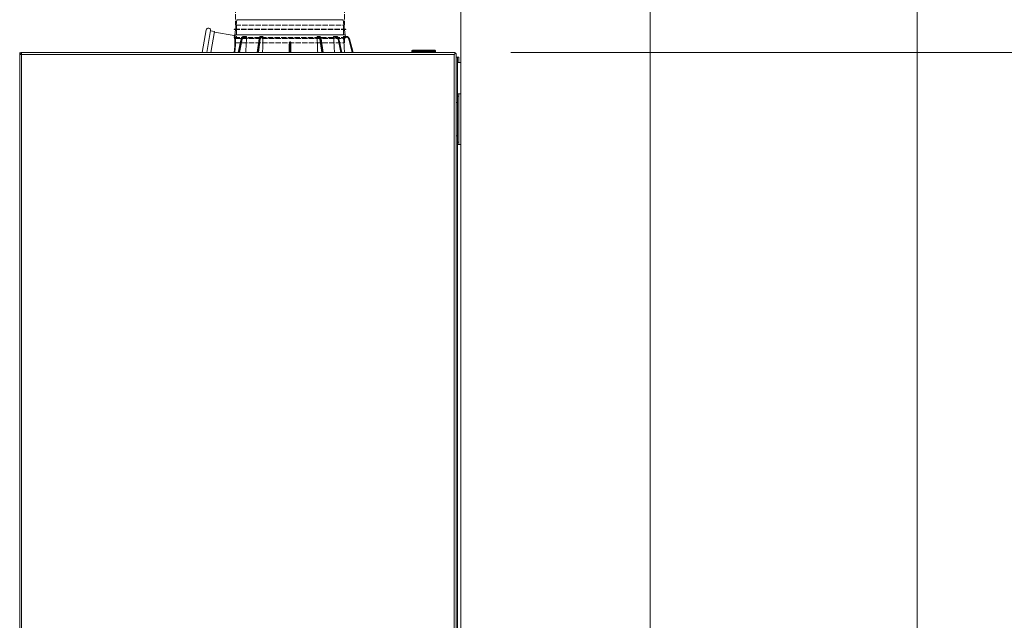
# Model space of a CAD drawing. Header units: millimetres. Extents: x 17747 to 112039, y -74980 to 446921.
# Tile 259 of 263: x 55045 to 55929, y 220612 to 221151. Entities that reach past the tile are written whole.
import ezdxf

# ---------------------------------------------------------------- set-up
doc = ezdxf.new("R2010")
doc.units = ezdxf.units.MM
doc.linetypes.add('ACAD_ISO02W100', pattern=[15, 12, -3])
doc.linetypes.add('phl_thick', pattern=[0])
for name, color, linetype, lineweight in [('UT_KOTY - DIMENZE', 7, 'Continuous', 5), ('UT_POPIS - OBECNĚ', 7, 'Continuous', 5), ('UT_ZARIZENI - ZDROJ TEPLA', 3, 'Continuous', 35), ('VZT_50 POPIS - OBECNE', 7, 'Continuous', 5)]:
    doc.layers.add(name, color=color, linetype=linetype, lineweight=lineweight)
doc.layers.add('VZT_19 TVAROVKY - NETISK', color=8, linetype='ACAD_ISO02W100', lineweight=5, plot=False)

msp = doc.modelspace()

# ---------------------------------------------------------------- linework, layer by layer
at = {"layer": 'UT_KOTY - DIMENZE'}
msp.add_line((55486.18, 221121.87), (56700.68, 221121.87), dxfattribs=at)
at = {"layer": 'UT_POPIS - OBECNĚ', "linetype": 'phl_thick'}
for p, q in [((55611.13, 219334), (55611.13, 221604)), ((55441.13, 219334), (55441.13, 221434))]:
    msp.add_line(p, q, dxfattribs=at)
at = {"layer": 'UT_ZARIZENI - ZDROJ TEPLA', "lineweight": 13}
for p, q in [((55240.3, 221151.45), (55238.56, 221137.98)), ((55240.3, 221151.45), (55335.8, 221151.45)), ((55335.8, 221151.45), (55337.54, 221137.98)), ((55209.2, 221121.87), (55212.81, 221142.33)), ((55216.75, 221141.64), (55213.27, 221121.87)), ((55220.16, 221140.78), (55216.71, 221141.39)), ((55220.16, 221140.78), (55216.82, 221121.87)), ((55220.06, 221140.24), (55237.95, 221137.24)), ((55337.54, 221137.98), (55238.56, 221137.98)), ((55238.55, 221137.85), (55238.53, 221137.69)), ((55238.55, 221137.85), (55337.56, 221137.85)), ((55241.52, 221121.87), (55244.2, 221134.17)), ((55241.62, 221121.87), (55244.3, 221134.19)), ((55244.38, 221134.19), (55241.82, 221121.87)), ((55245.06, 221134.07), (55242.53, 221121.87)), ((55244.38, 221134.19), (55244.3, 221134.19)), ((55246.69, 221136.42), (55246.59, 221136.42)), ((55248.76, 221136.42), (55246.69, 221136.42)), ((55249.03, 221135.92), (55246.99, 221135.92)), ((55258.46, 221121.87), (55260.2, 221134.13)), ((55258.71, 221121.87), (55260.45, 221134.19)), ((55260.56, 221134.19), (55259, 221121.87)), ((55261.23, 221134.07), (55259.68, 221121.87)), ((55260.56, 221134.19), (55260.45, 221134.19)), ((55262.02, 221136.42), (55261.88, 221136.42)), ((55263.35, 221136.42), (55262.02, 221136.42)), ((55263.76, 221135.92), (55262.45, 221135.92)), ((55287.3, 221121.87), (55287.36, 221130.08)), ((55287.86, 221130.2), (55287.79, 221121.87)), ((55288.24, 221131.42), (55287.86, 221131.42)), ((55288.31, 221121.87), (55288.24, 221130.2)), ((55288.74, 221130.08), (55288.81, 221121.87)), ((55313.65, 221135.92), (55312.34, 221135.92)), ((55314.08, 221136.42), (55312.76, 221136.42)), ((55314.22, 221136.42), (55314.08, 221136.42)), ((55316.42, 221121.87), (55314.87, 221134.07)), ((55315.65, 221134.19), (55315.54, 221134.19)), ((55317.11, 221121.87), (55315.54, 221134.19)), ((55315.65, 221134.19), (55317.39, 221121.87)), ((55315.91, 221134.13), (55317.64, 221121.87)), ((55329.11, 221135.92), (55327.07, 221135.92)), ((55329.41, 221136.42), (55327.35, 221136.42)), ((55329.51, 221136.42), (55329.41, 221136.42)), ((55333.57, 221121.87), (55331.04, 221134.07)), ((55331.8, 221134.19), (55331.72, 221134.19)), ((55334.28, 221121.87), (55331.72, 221134.19)), ((55331.8, 221134.19), (55334.48, 221121.87)), ((55331.9, 221134.17), (55334.58, 221121.87)), ((55338.33, 221135.92), (55335.86, 221135.92)), ((55338.45, 221136.42), (55335.95, 221136.42)), ((55337.56, 221137.85), (55337.68, 221136.42)), ((55338.49, 221136.42), (55338.45, 221136.42)), ((55343.8, 221121.87), (55340.66, 221134.07)), ((55341.28, 221134.19), (55341.25, 221134.19)), ((55344.41, 221121.87), (55341.25, 221134.19)), ((55341.28, 221134.19), (55344.5, 221121.87)), ((55341.3, 221134.19), (55344.52, 221121.87)), ((55045.37, 221121.87), (55045.38, 221121.87)), ((55045.38, 221120.27), (55045.37, 221031.09)), ((55045.38, 221121.87), (55045.38, 221031.09)), ((55045.38, 220369.87), (55045.38, 221120.27)), ((55046.98, 221120.27), (55045.38, 221120.27)), ((55046.98, 221121.87), (55047, 221121.87)), ((55046.98, 221120.27), (55046.98, 220369.87)), ((55046.98, 221120.27), (55435.38, 221120.27)), ((55047, 221121.87), (55436.18, 221121.87)), ((55397.29, 221123.51), (55397.38, 221123.39)), ((55397.29, 221121.87), (55397.29, 221123.51)), ((55397.38, 221121.87), (55397.38, 221123.39)), ((55397.71, 221121.87), (55397.71, 221123.57)), ((55397.71, 221123.57), (55398.45, 221122.83)), ((55398.43, 221122.76), (55397.77, 221122.54)), ((55397.85, 221123.92), (55397.79, 221124.01)), ((55397.79, 221124.01), (55397.97, 221124.01)), ((55417.97, 221124.07), (55398.21, 221124.07)), ((55398.21, 221124.07), (55398.95, 221123.33)), ((55398.27, 221122.03), (55401.91, 221122.03)), ((55398.45, 221122.83), (55398.43, 221122.76)), ((55398.94, 221122.26), (55402.57, 221122.26)), ((55417.23, 221123.33), (55398.95, 221123.33)), ((55398.95, 221123.33), (55398.95, 221122.36)), ((55398.95, 221122.36), (55402.59, 221122.36)), ((55400.39, 221123.23), (55404.09, 221123.23)), ((55400.39, 221122.43), (55400.39, 221123.23)), ((55404.09, 221122.43), (55400.39, 221122.43)), ((55402.02, 221121.98), (55401.69, 221121.98)), ((55401.9, 221122.02), (55402.32, 221121.88)), ((55401.9, 221121.87), (55401.9, 221121.98)), ((55401.91, 221122.03), (55402.33, 221122.17)), ((55402.33, 221121.88), (55402.32, 221121.88)), ((55402.57, 221122.26), (55402.33, 221122.17)), ((55402.33, 221122.17), (55402.33, 221121.88)), ((55402.33, 221121.87), (55402.33, 221121.88)), ((55402.59, 221122.37), (55402.53, 221121.87)), ((55402.57, 221122.26), (55402.59, 221122.36)), ((55413.59, 221122.37), (55402.59, 221122.37)), ((55404.09, 221123.23), (55404.09, 221122.43)), ((55412.09, 221123.23), (55415.79, 221123.23)), ((55412.09, 221122.43), (55412.09, 221123.23)), ((55415.79, 221122.43), (55412.09, 221122.43)), ((55413.59, 221122.37), (55413.65, 221121.87)), ((55413.59, 221122.36), (55413.61, 221122.26)), ((55417.23, 221122.36), (55413.59, 221122.36)), ((55413.61, 221122.26), (55417.24, 221122.26)), ((55413.85, 221122.17), (55413.61, 221122.26)), ((55413.85, 221121.87), (55413.85, 221122.17)), ((55413.85, 221122.17), (55414.27, 221122.03)), ((55413.85, 221121.88), (55414.27, 221122.02)), ((55414.27, 221122.03), (55417.9, 221122.03)), ((55415.79, 221123.23), (55415.79, 221122.43)), ((55417.23, 221123.33), (55417.97, 221124.07)), ((55417.23, 221122.36), (55417.23, 221123.33)), ((55417.73, 221122.83), (55418.47, 221123.57)), ((55417.74, 221122.76), (55417.73, 221122.83)), ((55418.4, 221122.54), (55417.74, 221122.76)), ((55418.47, 221121.87), (55418.47, 221123.57)), ((55435.38, 221120.27), (55436.18, 221121.07)), ((55435.38, 221120.27), (55436.18, 221121.06)), ((55435.38, 220369.07), (55435.38, 221120.27)), ((55436.17, 221121.06), (55436.18, 221121.06)), ((55436.18, 221121.07), (55436.18, 221121.87)), ((55436.18, 221121.06), (55436.98, 221121.06)), ((55436.98, 221121.06), (55436.98, 220369.07)), ((55436.98, 221117.92), (55438.13, 221117.92)), ((55438.13, 221117.92), (55439.38, 221117.92)), ((55438.13, 221117.92), (55438.13, 221112.92)), ((55438.13, 220278.42), (55438.13, 221112.92)), ((55441.13, 221112.92), (55438.13, 221112.92)), ((55439.38, 221117.92), (55439.38, 221112.92)), ((55441.13, 221084.92), (55441.13, 221112.92)), ((55045.36, 221101.87), (55045.37, 221101.87)), ((55045.36, 221097.21), (55045.37, 221097.21)), ((55045.36, 221096.58), (55045.37, 221096.58)), ((55045.36, 221095.64), (55045.37, 221095.64)), ((55045.38, 221101.87), (55045.38, 221101.87)), ((55045.38, 221097.21), (55045.38, 221097.21)), ((55045.38, 221096.58), (55045.38, 221096.58)), ((55045.38, 221095.64), (55045.38, 221095.64)), ((55045.36, 221090.98), (55045.37, 221090.98)), ((55045.36, 221090.35), (55045.37, 221090.35)), ((55045.36, 221089.34), (55045.37, 221089.34)), ((55045.36, 221089.34), (55045.36, 221084.88)), ((55045.38, 221090.98), (55045.38, 221090.98)), ((55045.38, 221090.35), (55045.38, 221090.35)), ((55045.38, 221089.34), (55045.38, 221089.34)), ((55438.14, 221082.92), (55438.14, 221084.92)), ((55441.13, 221084.92), (55438.14, 221084.92)), ((55439.38, 221082.92), (55439.38, 221084.92)), ((55045.36, 221084.88), (55045.37, 221084.88)), ((55045.36, 221084.88), (55045.36, 221084.65)), ((55045.36, 221084.65), (55045.37, 221084.65)), ((55045.36, 221081.41), (55045.37, 221081.41)), ((55045.36, 221080.92), (55045.37, 221080.92)), ((55045.36, 221080.06), (55045.36, 221080.92)), ((55045.36, 221080.06), (55045.37, 221080.06)), ((55045.36, 221076.23), (55045.37, 221076.23)), ((55045.38, 221084.88), (55045.38, 221084.88)), ((55045.38, 221084.65), (55045.38, 221084.65)), ((55045.38, 221081.41), (55045.38, 221081.41)), ((55045.38, 221080.92), (55045.38, 221080.92)), ((55045.38, 221080.06), (55045.38, 221080.06)), ((55045.38, 221076.23), (55045.38, 221076.23)), ((55438.13, 221077.17), (55436.98, 221077.17)), ((55438.14, 221082.92), (55439.47, 221082.92)), ((55439.6, 221082.92), (55439.47, 221082.92)), ((55439.47, 221041.42), (55439.47, 221082.92)), ((55439.6, 221041.42), (55439.6, 221082.92)), ((55045.36, 221075.9), (55045.37, 221075.9)), ((55045.36, 221074.85), (55045.37, 221074.85)), ((55045.36, 221074.85), (55045.36, 221073)), ((55045.36, 221073), (55045.37, 221073)), ((55045.36, 221073), (55045.36, 221071.25)), ((55045.36, 221071.25), (55045.37, 221071.25)), ((55045.36, 221071.01), (55045.37, 221071.01)), ((55045.36, 221071.01), (55045.36, 221069.46)), ((55045.36, 221069.46), (55045.37, 221069.46)), ((55045.36, 221068.28), (55045.37, 221068.28)), ((55045.36, 221068.28), (55045.36, 221063.29)), ((55045.38, 221075.9), (55045.38, 221075.9)), ((55045.38, 221074.85), (55045.38, 221074.85)), ((55045.38, 221073), (55045.38, 221073)), ((55045.38, 221071.25), (55045.38, 221071.25)), ((55045.38, 221071.01), (55045.38, 221071.01)), ((55045.38, 221069.46), (55045.38, 221069.46)), ((55045.38, 221068.28), (55045.38, 221068.28)), ((55045.36, 221063.29), (55045.37, 221063.29)), ((55045.36, 221062.22), (55045.37, 221062.22)), ((55045.36, 221061.46), (55045.37, 221061.46)), ((55045.36, 221060.12), (55045.36, 221061.46)), ((55045.36, 221060.12), (55045.37, 221060.12)), ((55045.38, 221063.29), (55045.38, 221063.29)), ((55045.38, 221062.22), (55045.38, 221062.22)), ((55045.38, 221061.46), (55045.38, 221061.46)), ((55045.38, 221060.12), (55045.38, 221060.12)), ((55045.36, 221056.52), (55045.37, 221056.52)), ((55045.36, 221055.52), (55045.37, 221055.52)), ((55045.36, 221054.79), (55045.37, 221054.79)), ((55045.36, 221049.63), (55045.37, 221049.63)), ((55045.38, 221056.52), (55045.38, 221056.52)), ((55045.38, 221055.52), (55045.38, 221055.52)), ((55045.38, 221054.79), (55045.38, 221054.79)), ((55045.38, 221049.63), (55045.38, 221049.63)), ((55045.36, 221049.09), (55045.37, 221049.09)), ((55045.36, 221049.09), (55045.36, 221047.36)), ((55045.36, 221047.36), (55045.37, 221047.36)), ((55045.36, 221047.36), (55045.36, 221045.69)), ((55045.36, 221045.69), (55045.37, 221045.69)), ((55045.36, 221045.69), (55045.36, 221043.95)), ((55045.36, 221043.95), (55045.37, 221043.95)), ((55045.36, 221043.03), (55045.37, 221043.03)), ((55045.36, 221043.03), (55045.36, 221041.42)), ((55045.36, 221041.42), (55045.37, 221041.42)), ((55045.38, 221049.09), (55045.38, 221049.09)), ((55045.38, 221047.36), (55045.38, 221047.36)), ((55045.38, 221045.69), (55045.38, 221045.69)), ((55045.38, 221043.95), (55045.38, 221043.95)), ((55045.38, 221043.03), (55045.38, 221043.03)), ((55045.38, 221041.42), (55045.38, 221041.42)), ((55436.98, 221047.17), (55438.13, 221047.17)), ((55439.47, 221041.42), (55438.14, 221041.42)), ((55438.14, 221039.42), (55438.14, 221041.42)), ((55439.38, 221039.42), (55439.38, 221041.42)), ((55439.6, 221041.42), (55439.47, 221041.42)), ((55045.36, 221040.64), (55045.37, 221040.64)), ((55045.36, 221040.64), (55045.36, 221038.51)), ((55045.36, 221038.51), (55045.37, 221038.51)), ((55045.36, 221038.51), (55045.36, 221036.7)), ((55045.36, 221036.7), (55045.37, 221036.7)), ((55045.36, 221036.7), (55045.36, 221034.59)), ((55045.36, 221034.59), (55045.37, 221034.59)), ((55045.38, 221040.64), (55045.38, 221040.64)), ((55045.38, 221038.51), (55045.38, 221038.51)), ((55045.38, 221036.7), (55045.38, 221036.7)), ((55045.38, 221034.59), (55045.38, 221034.59)), ((55438.14, 221039.42), (55441.13, 221039.42)), ((55441.13, 220278.42), (55441.13, 221039.42)), ((55045.37, 221031.09), (55045.38, 221031.09))]:
    msp.add_line(p, q, dxfattribs=at)
for centre, radius, start, end in [((55214.78, 221141.98), 2, 350, 170), ((55241.54, 221137.6), 3, 172.62565, 175.156), ((55334.57, 221137.6), 3, 4.844, 7.37435)]:
    msp.add_arc(centre, radius, start, end, dxfattribs=at)
for centre, major_axis, ratio, start_param, end_param in [((55244.69, 221134.06), (-0.489, 0.106), 0.151105, 5.646108, 6.283185), ((55244.76, 221134.06), (-0.49, 0.102), 0.164003, 5.136347, 5.644563), ((55244.76, 221134.06), (-0.49, 0.102), 0.164003, 4.094013, 5.136347), ((55246.69, 221135.92), (0, 0.5), 0.594823, 4.725479, 6.283185), ((55260.69, 221134.06), (-0.495, 0.07), 0.220072, 5.252717, 6.283185), ((55260.8, 221134.06), (-0.496, 0.063), 0.228201, 4.741291, 5.249507), ((55260.8, 221134.06), (-0.496, 0.063), 0.228201, 3.698956, 4.741291), ((55262.02, 221135.92), (0, 0.5), 0.857167, 4.725479, 6.283185), ((55287.86, 221130.07), (-0.5, 0.004), 0.25881, 4.714567, 6.265118), ((55288.24, 221130.07), (0.5, 0.004), 0.25881, 0.018067, 1.568618), ((55288.77, 221129.65), (0.02, -1.54), 0.017581, 3.899633, 4.434541), ((55314.08, 221135.92), (0, 0.5), 0.857167, 0, 1.557706), ((55315.3, 221134.06), (0.496, 0.063), 0.228201, 1.033678, 2.584229), ((55315.41, 221134.06), (-0.495, -0.07), 0.220072, 3.663845, 4.172061), ((55315.41, 221134.06), (0.495, 0.07), 0.220072, 0, 0.522252), ((55329.41, 221135.92), (0, 0.5), 0.594823, 0, 1.557706), ((55331.34, 221134.06), (0.49, 0.102), 0.164003, 0.638622, 2.189173), ((55331.41, 221134.06), (0.489, 0.106), 0.151105, 0.128861, 0.637077), ((55331.41, 221134.06), (0.489, 0.106), 0.151105, 0, 0.128861), ((55338.45, 221135.92), (0, 0.5), 0.241922, 0, 1.557706), ((55338.49, 221135.92), (0, 0.5), 0.275637, 6.243277, 6.243453), ((55340.78, 221134.06), (0.484, 0.124), 0.074837, 0.253406, 1.803957), ((55340.82, 221134.06), (0.484, 0.126), 0.059133, 0, 0.253133), ((55235.93, 221126.54), (0.86, 10.44), 0.228092, 4.711643, 4.747944), ((55238.31, 221126.34), (0.498, -0.043), 0.000768, 0.220247, 1.561968), ((55238.34, 221126.73), (0.498, -0.039), 0.034578, 4.717839, 6.062792), ((55236.38, 221126.51), (-0.96, -11.05), 0.218476, 1.57021, 1.606082), ((55397.88, 221123.39), (0.402, 0.3), 0.99619, 1.06137, 2.500048), ((55397.88, 221123.39), (-0.501, 0), 0.017714, 0.052221, 1.221072), ((55398.27, 221122.54), (0.159, -0.476), 0.99848, 4.39058, 5.961051), ((55398.95, 221122.83), (-0.355, -0.354), 0.997269, 3.929117, 5.496592), ((55398.95, 221122.83), (-0.495, 0.08), 0.949872, 0.168041, 1.723237), ((55401.91, 221121.53), (0, 0.503), 0.052306, 0.017443, 0.247168), ((55402.58, 221122.83), (0, 0.501), 0.052415, 3.455851, 3.546445), ((55413.6, 221122.83), (0, 0.501), 0.052411, 2.736803, 2.827382), ((55417.23, 221122.83), (-0.367, 0.341), 0.997867, 3.891868, 5.459308), ((55417.23, 221122.83), (0.496, 0.076), 0.95038, 4.5686, 6.122303), ((55417.9, 221122.54), (-0.158, -0.476), 0.998478, 0.321927, 1.89181)]:
    msp.add_ellipse(centre, major_axis=major_axis, ratio=ratio, start_param=start_param, end_param=end_param, dxfattribs=at)
for points, knots in [([(55237.95, 221137.24), (55238, 221137.23), (55238.06, 221137.23), (55238.15, 221137.25), (55238.19, 221137.26), (55238.27, 221137.29), (55238.32, 221137.32), (55238.39, 221137.38), (55238.41, 221137.4), (55238.46, 221137.47), (55238.49, 221137.52), (55238.52, 221137.6), (55238.53, 221137.64), (55238.53, 221137.68), (55238.53, 221137.68), (55238.53, 221137.69)], [0, 0, 0, 0, 0.01613467, 0.01613467, 0.02727858, 0.02727858, 0.04368679, 0.04368679, 0.05367786, 0.05367786, 0.07011308, 0.07011308, 0.07998201, 0.07998201, 0.08232647, 0.08232647, 0.08232647, 0.08232647]), ([(55238.06, 221136.42), (55238.03, 221136.7), (55238, 221136.9), (55237.98, 221137.03), (55237.97, 221137.1), (55237.96, 221137.15), (55237.96, 221137.19), (55237.95, 221137.22), (55237.95, 221137.24), (55237.95, 221137.24)], [0.75, 0.75, 0.75, 0.75, 0.8733855, 0.8733855, 0.8733855, 0.9365192, 0.9365192, 0.9365192, 0.9995741, 0.9995741, 0.9995741, 0.9995741]), ([(55238.18, 221135.43), (55238.16, 221135.63), (55238.14, 221135.81), (55238.12, 221135.97), (55238.12, 221135.98), (55238.12, 221135.98), (55238.12, 221135.99), (55238.1, 221136.15), (55238.08, 221136.28), (55238.06, 221136.42), (55238.06, 221136.42), (55238.06, 221136.42), (55238.06, 221136.42)], [0.625, 0.625, 0.625, 0.625, 0.6855551, 0.6855551, 0.6855551, 0.6875, 0.6875, 0.6875, 0.7498598, 0.7498598, 0.7498598, 0.75, 0.75, 0.75, 0.75]), ([(55238.31, 221134.13), (55238.28, 221134.4), (55238.26, 221134.65), (55238.24, 221134.86), (55238.23, 221134.97), (55238.22, 221135.07), (55238.21, 221135.17), (55238.2, 221135.26), (55238.19, 221135.33), (55238.18, 221135.43), (55238.18, 221135.43), (55238.18, 221135.43), (55238.18, 221135.43)], [0.5, 0.5, 0.5, 0.5, 0.5625, 0.5625, 0.5625, 0.59375, 0.59375, 0.59375, 0.6249209, 0.6249209, 0.6249209, 0.625, 0.625, 0.625, 0.625]), ([(55238.34, 221126.72), (55238.37, 221127.05), (55238.39, 221127.39), (55238.41, 221127.73), (55238.43, 221128.07), (55238.44, 221128.45), (55238.45, 221128.76), (55238.46, 221129.07), (55238.47, 221129.39), (55238.47, 221129.72), (55238.47, 221129.73), (55238.47, 221129.74), (55238.47, 221129.76), (55238.47, 221129.91), (55238.47, 221130.06), (55238.47, 221130.22), (55238.47, 221130.39), (55238.47, 221130.6), (55238.47, 221130.73), (55238.47, 221130.73), (55238.47, 221130.73), (55238.47, 221130.73), (55238.46, 221130.98), (55238.46, 221131.26), (55238.45, 221131.56), (55238.45, 221131.71), (55238.44, 221131.87), (55238.43, 221132.03), (55238.43, 221132.19), (55238.42, 221132.39), (55238.41, 221132.53), (55238.41, 221132.53), (55238.41, 221132.53), (55238.41, 221132.53), (55238.4, 221132.82), (55238.38, 221133.09), (55238.36, 221133.36), (55238.35, 221133.63), (55238.33, 221133.85), (55238.31, 221134.13), (55238.31, 221134.13), (55238.31, 221134.13), (55238.31, 221134.13)], [0, 0, 0, 0, 0.0625, 0.0625, 0.0625, 0.1249155, 0.1249155, 0.1249155, 0.1875, 0.1875, 0.1875, 0.1895651, 0.1895651, 0.1895651, 0.21875, 0.21875, 0.21875, 0.2498681, 0.2498681, 0.2498681, 0.25, 0.25, 0.25, 0.3125, 0.3125, 0.3125, 0.34375, 0.34375, 0.34375, 0.3749055, 0.3749055, 0.3749055, 0.375, 0.375, 0.375, 0.4375, 0.4375, 0.4375, 0.4999337, 0.4999337, 0.4999337, 0.5, 0.5, 0.5, 0.5]), ([(55238.53, 221137.69), (55238.53, 221137.69), (55238.53, 221137.67), (55238.54, 221137.64), (55238.54, 221137.6), (55238.55, 221137.55), (55238.56, 221137.47), (55238.58, 221137.33), (55238.6, 221137.11), (55238.64, 221136.84), (55238.65, 221136.7), (55238.67, 221136.54), (55238.69, 221136.37), (55238.7, 221136.2), (55238.72, 221136.01), (55238.74, 221135.8), (55238.78, 221135.4), (55238.82, 221134.95), (55238.86, 221134.44), (55238.86, 221134.43), (55238.86, 221134.43), (55238.86, 221134.42), (55238.89, 221133.92), (55238.92, 221133.36), (55238.95, 221132.77), (55238.97, 221132.18), (55238.98, 221131.55), (55238.99, 221130.89), (55238.99, 221130.55), (55238.99, 221130.21), (55238.98, 221129.87), (55238.97, 221129.53), (55238.96, 221129.18), (55238.95, 221128.83), (55238.93, 221128.13), (55238.89, 221127.42), (55238.83, 221126.69)], [0, 0, 0, 0, 0.062282, 0.062282, 0.062282, 0.124403, 0.124403, 0.124403, 0.249146, 0.249146, 0.249146, 0.311628, 0.311628, 0.311628, 0.374089, 0.374089, 0.374089, 0.498663, 0.498663, 0.498663, 0.5, 0.5, 0.5, 0.623122, 0.623122, 0.623122, 0.748142, 0.748142, 0.748142, 0.810873, 0.810873, 0.810873, 0.873757, 0.873757, 0.873757, 1, 1, 1, 1]), ([(55244.2, 221134.17), (55244.27, 221134.48), (55244.38, 221134.79), (55244.68, 221135.34), (55244.87, 221135.59), (55245.31, 221136), (55245.56, 221136.16), (55246.07, 221136.36), (55246.33, 221136.42), (55246.59, 221136.42)], [0, 0, 0, 0, 0.0976373, 0.0976373, 0.1966038, 0.1966038, 0.2944004, 0.2944004, 0.3858524, 0.3858524, 0.3858524, 0.3858524]), ([(55244.3, 221134.19), (55244.37, 221134.51), (55244.48, 221134.81), (55244.77, 221135.35), (55244.95, 221135.6), (55245.36, 221136), (55245.59, 221136.15), (55246.08, 221136.36), (55246.34, 221136.42), (55246.59, 221136.42)], [0, 0, 0, 0, 0.25, 0.25, 0.5, 0.5, 0.75, 0.75, 1, 1, 1, 1]), ([(55246.69, 221136.42), (55246.43, 221136.42), (55246.17, 221136.36), (55245.67, 221136.15), (55245.44, 221136), (55245.02, 221135.6), (55244.84, 221135.35), (55244.55, 221134.81), (55244.45, 221134.51), (55244.38, 221134.19)], [0, 0, 0, 0, 0.25, 0.25, 0.5, 0.5, 0.75, 0.75, 1, 1, 1, 1]), ([(55246.99, 221135.92), (55246.8, 221135.92), (55246.62, 221135.89), (55246.44, 221135.83), (55246.41, 221135.82), (55246.39, 221135.81), (55246.36, 221135.8), (55246.35, 221135.79), (55246.35, 221135.79), (55246.34, 221135.79), (55246.13, 221135.7), (55245.94, 221135.57), (55245.77, 221135.41), (55245.61, 221135.26), (55245.48, 221135.08), (55245.36, 221134.88), (55245.35, 221134.86), (55245.34, 221134.83), (55245.33, 221134.81), (55245.32, 221134.81), (55245.32, 221134.8), (55245.32, 221134.79), (55245.2, 221134.57), (55245.12, 221134.33), (55245.06, 221134.07)], [0, 0, 0, 0, 0.21875, 0.21875, 0.21875, 0.25, 0.25, 0.25, 0.256641, 0.256641, 0.256641, 0.5, 0.5, 0.5, 0.71875, 0.71875, 0.71875, 0.743134, 0.743134, 0.743134, 0.75, 0.75, 0.75, 1, 1, 1, 1]), ([(55249.03, 221135.92), (55249.03, 221135.98), (55249.03, 221136.05), (55249.01, 221136.17), (55248.99, 221136.23), (55248.94, 221136.31), (55248.91, 221136.35), (55248.83, 221136.4), (55248.79, 221136.42), (55248.76, 221136.42)], [0.15160253, 0.15160253, 0.15160253, 0.15160253, 0.1699535, 0.1699535, 0.18883263, 0.18883263, 0.20764842, 0.20764842, 0.22637964, 0.22637964, 0.22637964, 0.22637964]), ([(55260.2, 221134.13), (55260.24, 221134.44), (55260.31, 221134.74), (55260.5, 221135.28), (55260.62, 221135.53), (55260.92, 221135.96), (55261.11, 221136.15), (55261.49, 221136.36), (55261.69, 221136.42), (55261.88, 221136.42)], [0, 0, 0, 0, 0.0949232, 0.0949232, 0.1928938, 0.1928938, 0.2953476, 0.2953476, 0.3769331, 0.3769331, 0.3769331, 0.3769331]), ([(55260.45, 221134.19), (55260.49, 221134.51), (55260.56, 221134.81), (55260.75, 221135.35), (55260.86, 221135.6), (55261.12, 221136), (55261.26, 221136.15), (55261.56, 221136.36), (55261.72, 221136.42), (55261.88, 221136.42)], [0, 0, 0, 0, 0.25, 0.25, 0.5, 0.5, 0.75, 0.75, 1, 1, 1, 1]), ([(55262.02, 221136.42), (55261.86, 221136.42), (55261.69, 221136.36), (55261.37, 221136.15), (55261.22, 221136), (55260.96, 221135.6), (55260.85, 221135.35), (55260.67, 221134.81), (55260.6, 221134.51), (55260.56, 221134.19)], [0, 0, 0, 0, 0.25, 0.25, 0.5, 0.5, 0.75, 0.75, 1, 1, 1, 1]), ([(55262.45, 221135.92), (55262.33, 221135.92), (55262.21, 221135.89), (55262.1, 221135.83), (55262.08, 221135.82), (55262.07, 221135.81), (55262.05, 221135.8), (55262.05, 221135.79), (55262.04, 221135.79), (55262.04, 221135.79), (55261.91, 221135.7), (55261.78, 221135.57), (55261.67, 221135.41), (55261.57, 221135.26), (55261.49, 221135.08), (55261.42, 221134.88), (55261.41, 221134.86), (55261.4, 221134.83), (55261.39, 221134.81), (55261.39, 221134.81), (55261.39, 221134.8), (55261.39, 221134.79), (55261.31, 221134.57), (55261.26, 221134.33), (55261.23, 221134.07)], [0, 0, 0, 0, 0.21875, 0.21875, 0.21875, 0.25, 0.25, 0.25, 0.256641, 0.256641, 0.256641, 0.5, 0.5, 0.5, 0.71875, 0.71875, 0.71875, 0.743134, 0.743134, 0.743134, 0.75, 0.75, 0.75, 1, 1, 1, 1]), ([(55263.76, 221135.92), (55263.76, 221135.98), (55263.75, 221136.05), (55263.71, 221136.17), (55263.68, 221136.23), (55263.61, 221136.31), (55263.56, 221136.35), (55263.46, 221136.4), (55263.4, 221136.42), (55263.35, 221136.42)], [0.15160253, 0.15160253, 0.15160253, 0.15160253, 0.1699535, 0.1699535, 0.18883263, 0.18883263, 0.20764842, 0.20764842, 0.22637964, 0.22637964, 0.22637964, 0.22637964]), ([(55287.36, 221130.08), (55287.37, 221130.21), (55287.37, 221130.33), (55287.37, 221130.45), (55287.37, 221130.5), (55287.37, 221130.55), (55287.37, 221130.6), (55287.37, 221130.66), (55287.37, 221130.72), (55287.37, 221130.77)], [0, 0, 0, 0, 0.5, 0.5, 0.5, 0.727218, 0.727218, 0.727218, 1, 1, 1, 1]), ([(55287.37, 221130.77), (55287.37, 221130.85), (55287.38, 221130.92), (55287.41, 221131.07), (55287.44, 221131.14), (55287.52, 221131.26), (55287.57, 221131.31), (55287.66, 221131.37), (55287.7, 221131.39), (55287.78, 221131.41), (55287.82, 221131.42), (55287.86, 221131.42)], [0, 0, 0, 0, 0.02240681, 0.02240681, 0.04540854, 0.04540854, 0.06590769, 0.06590769, 0.07921805, 0.07921805, 0.09145159, 0.09145159, 0.09145159, 0.09145159]), ([(55287.86, 221131.42), (55287.87, 221131.29), (55287.87, 221131.12), (55287.87, 221130.9), (55287.87, 221130.69), (55287.87, 221130.45), (55287.86, 221130.2)], [0, 0, 0, 0, 0.500094, 0.500094, 0.500094, 1, 1, 1, 1]), ([(55288.24, 221130.2), (55288.18, 221130.2), (55288.11, 221130.2), (55288.05, 221130.2), (55287.99, 221130.2), (55287.93, 221130.2), (55287.86, 221130.2)], [0, 0, 0, 0, 0.5, 0.5, 0.5, 1, 1, 1, 1]), ([(55288.24, 221131.42), (55288.28, 221131.42), (55288.32, 221131.41), (55288.4, 221131.39), (55288.44, 221131.37), (55288.53, 221131.31), (55288.58, 221131.26), (55288.66, 221131.14), (55288.69, 221131.07), (55288.73, 221130.92), (55288.74, 221130.85), (55288.74, 221130.77)], [0, 0, 0, 0, 0.01208246, 0.01208246, 0.02522685, 0.02522685, 0.04548311, 0.04548311, 0.06822545, 0.06822545, 0.09043208, 0.09043208, 0.09043208, 0.09043208]), ([(55312.76, 221136.42), (55312.7, 221136.42), (55312.64, 221136.4), (55312.54, 221136.35), (55312.49, 221136.31), (55312.42, 221136.23), (55312.39, 221136.17), (55312.35, 221136.05), (55312.34, 221135.98), (55312.34, 221135.92)], [0.07554245, 0.07554245, 0.07554245, 0.07554245, 0.09427367, 0.09427367, 0.11308946, 0.11308946, 0.13196859, 0.13196859, 0.15031956, 0.15031956, 0.15031956, 0.15031956]), ([(55314.87, 221134.07), (55314.85, 221134.3), (55314.8, 221134.51), (55314.74, 221134.71), (55314.73, 221134.74), (55314.72, 221134.76), (55314.72, 221134.79), (55314.71, 221134.8), (55314.71, 221134.81), (55314.71, 221134.81), (55314.63, 221135.04), (55314.54, 221135.24), (55314.43, 221135.41), (55314.33, 221135.56), (55314.22, 221135.67), (55314.1, 221135.76), (55314.09, 221135.77), (55314.08, 221135.78), (55314.06, 221135.79), (55314.06, 221135.79), (55314.06, 221135.79), (55314.05, 221135.8), (55313.92, 221135.88), (55313.79, 221135.92), (55313.65, 221135.92)], [0, 0, 0, 0, 0.21875, 0.21875, 0.21875, 0.25, 0.25, 0.25, 0.256641, 0.256641, 0.256641, 0.5, 0.5, 0.5, 0.71875, 0.71875, 0.71875, 0.743134, 0.743134, 0.743134, 0.75, 0.75, 0.75, 1, 1, 1, 1]), ([(55315.54, 221134.19), (55315.5, 221134.51), (55315.44, 221134.81), (55315.25, 221135.35), (55315.14, 221135.6), (55314.88, 221136), (55314.73, 221136.15), (55314.41, 221136.36), (55314.25, 221136.42), (55314.08, 221136.42)], [0, 0, 0, 0, 0.25, 0.25, 0.5, 0.5, 0.75, 0.75, 1, 1, 1, 1]), ([(55314.22, 221136.42), (55314.38, 221136.42), (55314.54, 221136.36), (55314.84, 221136.15), (55314.99, 221136), (55315.24, 221135.6), (55315.36, 221135.35), (55315.54, 221134.81), (55315.61, 221134.51), (55315.65, 221134.19)], [0, 0, 0, 0, 0.25, 0.25, 0.5, 0.5, 0.75, 0.75, 1, 1, 1, 1]), ([(55314.22, 221136.42), (55314.38, 221136.42), (55314.54, 221136.38), (55314.85, 221136.24), (55314.99, 221136.13), (55315.27, 221135.85), (55315.4, 221135.66), (55315.64, 221135.19), (55315.75, 221134.9), (55315.86, 221134.44), (55315.88, 221134.29), (55315.91, 221134.13)], [0, 0, 0, 0, 0.0679632, 0.0679632, 0.1396799, 0.1396799, 0.227496, 0.227496, 0.3298391, 0.3298391, 0.377411, 0.377411, 0.377411, 0.377411]), ([(55327.35, 221136.42), (55327.31, 221136.42), (55327.27, 221136.4), (55327.2, 221136.35), (55327.16, 221136.31), (55327.12, 221136.23), (55327.1, 221136.17), (55327.07, 221136.05), (55327.07, 221135.98), (55327.07, 221135.92)], [0.07554245, 0.07554245, 0.07554245, 0.07554245, 0.09427367, 0.09427367, 0.11308946, 0.11308946, 0.13196859, 0.13196859, 0.15031956, 0.15031956, 0.15031956, 0.15031956]), ([(55331.04, 221134.07), (55330.99, 221134.3), (55330.92, 221134.51), (55330.83, 221134.71), (55330.82, 221134.74), (55330.8, 221134.76), (55330.79, 221134.79), (55330.78, 221134.8), (55330.78, 221134.81), (55330.78, 221134.81), (55330.66, 221135.04), (55330.51, 221135.24), (55330.33, 221135.41), (55330.18, 221135.56), (55330.01, 221135.67), (55329.82, 221135.76), (55329.8, 221135.77), (55329.78, 221135.78), (55329.76, 221135.79), (55329.75, 221135.79), (55329.75, 221135.79), (55329.74, 221135.8), (55329.54, 221135.88), (55329.33, 221135.92), (55329.11, 221135.92)], [0, 0, 0, 0, 0.21875, 0.21875, 0.21875, 0.25, 0.25, 0.25, 0.256641, 0.256641, 0.256641, 0.5, 0.5, 0.5, 0.71875, 0.71875, 0.71875, 0.743134, 0.743134, 0.743134, 0.75, 0.75, 0.75, 1, 1, 1, 1]), ([(55331.72, 221134.19), (55331.66, 221134.51), (55331.55, 221134.81), (55331.26, 221135.35), (55331.08, 221135.6), (55330.67, 221136), (55330.43, 221136.15), (55329.94, 221136.36), (55329.67, 221136.42), (55329.41, 221136.42)], [0, 0, 0, 0, 0.25, 0.25, 0.5, 0.5, 0.75, 0.75, 1, 1, 1, 1]), ([(55329.51, 221136.42), (55329.77, 221136.42), (55330.02, 221136.36), (55330.51, 221136.15), (55330.74, 221136), (55331.15, 221135.6), (55331.33, 221135.35), (55331.62, 221134.81), (55331.73, 221134.51), (55331.8, 221134.19)], [0, 0, 0, 0, 0.25, 0.25, 0.5, 0.5, 0.75, 0.75, 1, 1, 1, 1]), ([(55329.51, 221136.42), (55329.76, 221136.42), (55330.02, 221136.37), (55330.51, 221136.18), (55330.74, 221136.04), (55331.16, 221135.67), (55331.35, 221135.44), (55331.66, 221134.92), (55331.79, 221134.62), (55331.88, 221134.27), (55331.89, 221134.22), (55331.9, 221134.17)], [0, 0, 0, 0, 0.0886984, 0.0886984, 0.179344, 0.179344, 0.2734978, 0.2734978, 0.3710774, 0.3710774, 0.3860408, 0.3860408, 0.3860408, 0.3860408]), ([(55335.95, 221136.42), (55335.94, 221136.42), (55335.92, 221136.4), (55335.89, 221136.35), (55335.88, 221136.31), (55335.87, 221136.23), (55335.86, 221136.17), (55335.86, 221136.05), (55335.86, 221135.98), (55335.86, 221135.92)], [0.07554245, 0.07554245, 0.07554245, 0.07554245, 0.09427367, 0.09427367, 0.11308946, 0.11308946, 0.13196859, 0.13196859, 0.15031956, 0.15031956, 0.15031956, 0.15031956]), ([(55340.66, 221134.07), (55340.61, 221134.3), (55340.52, 221134.51), (55340.4, 221134.71), (55340.39, 221134.74), (55340.37, 221134.76), (55340.35, 221134.79), (55340.35, 221134.8), (55340.34, 221134.81), (55340.34, 221134.81), (55340.19, 221135.04), (55340.01, 221135.24), (55339.8, 221135.41), (55339.61, 221135.56), (55339.41, 221135.67), (55339.18, 221135.76), (55339.16, 221135.77), (55339.13, 221135.78), (55339.11, 221135.79), (55339.1, 221135.79), (55339.09, 221135.79), (55339.09, 221135.8), (55338.84, 221135.88), (55338.59, 221135.92), (55338.33, 221135.92)], [0, 0, 0, 0, 0.21875, 0.21875, 0.21875, 0.25, 0.25, 0.25, 0.256641, 0.256641, 0.256641, 0.5, 0.5, 0.5, 0.71875, 0.71875, 0.71875, 0.743134, 0.743134, 0.743134, 0.75, 0.75, 0.75, 1, 1, 1, 1]), ([(55341.25, 221134.19), (55341.17, 221134.51), (55341.04, 221134.81), (55340.69, 221135.35), (55340.47, 221135.6), (55339.97, 221136), (55339.68, 221136.15), (55339.08, 221136.36), (55338.76, 221136.42), (55338.45, 221136.42)], [0, 0, 0, 0, 0.25, 0.25, 0.5, 0.5, 0.75, 0.75, 1, 1, 1, 1]), ([(55338.49, 221136.42), (55338.8, 221136.42), (55339.12, 221136.36), (55339.72, 221136.15), (55340, 221136), (55340.5, 221135.6), (55340.72, 221135.35), (55341.07, 221134.81), (55341.2, 221134.51), (55341.28, 221134.19)], [0, 0, 0, 0, 0.25, 0.25, 0.5, 0.5, 0.75, 0.75, 1, 1, 1, 1]), ([(55338.49, 221136.42), (55338.8, 221136.42), (55339.11, 221136.36), (55339.7, 221136.16), (55339.99, 221136.01), (55340.49, 221135.62), (55340.71, 221135.38), (55341.07, 221134.83), (55341.22, 221134.52), (55341.3, 221134.19)], [0, 0, 0, 0, 0.0953343, 0.0953343, 0.1919161, 0.1919161, 0.2888181, 0.2888181, 0.3900786, 0.3900786, 0.3900786, 0.3900786]), ([(55045.38, 221120.27), (55045.38, 221120.91), (55045.8, 221121.53), (55046.4, 221121.76), (55046.58, 221121.83), (55046.78, 221121.87), (55046.98, 221121.87)], [0.0000001, 0.0000001, 0.0000001, 0.0000001, 0.7645643, 0.7645643, 0.7645643, 1, 1, 1, 1]), ([(55046.98, 221120.27), (55046.98, 221120.48), (55046.98, 221120.68), (55046.98, 221121.07), (55046.99, 221121.25), (55046.99, 221121.55), (55046.99, 221121.66), (55046.99, 221121.82), (55047, 221121.87), (55047, 221121.87)], [0, 0, 0, 0, 0.25, 0.25, 0.5, 0.5, 0.75, 0.75, 1, 1, 1, 1]), ([(55237.72, 221121.87), (55237.78, 221122.17), (55237.83, 221122.48), (55237.88, 221122.81), (55237.88, 221122.82), (55237.89, 221122.82), (55237.89, 221122.83), (55237.98, 221123.39), (55238.06, 221123.97), (55238.13, 221124.54), (55238.2, 221125.14), (55238.26, 221125.74), (55238.31, 221126.34)], [0.3522741, 0.3522741, 0.3522741, 0.3522741, 0.496984, 0.496984, 0.496984, 0.5, 0.5, 0.5, 0.7462003, 0.7462003, 0.7462003, 1, 1, 1, 1]), ([(55238.8, 221126.3), (55238.74, 221125.66), (55238.67, 221125.03), (55238.6, 221124.42), (55238.52, 221123.8), (55238.43, 221123.2), (55238.34, 221122.6), (55238.3, 221122.35), (55238.26, 221122.11), (55238.21, 221121.87)], [0, 0, 0, 0, 0.2800047, 0.2800047, 0.2800047, 0.5592218, 0.5592218, 0.5592218, 0.6767637, 0.6767637, 0.6767637, 0.6767637]), ([(55397.71, 221123.57), (55397.71, 221123.7), (55397.77, 221123.86), (55397.89, 221123.96), (55397.99, 221124.04), (55398.11, 221124.07), (55398.21, 221124.07)], [0, 0, 0, 0, 0.5594819, 0.5594819, 0.5594819, 0.9997915, 0.9997915, 0.9997915, 0.9997915]), ([(55397.73, 221121.87), (55397.73, 221122), (55397.73, 221122.13), (55397.75, 221122.42), (55397.76, 221122.53), (55397.77, 221122.54)], [0.2180328, 0.2180328, 0.2180328, 0.2180328, 0.5002316, 0.5002316, 1, 1, 1, 1]), ([(55398.24, 221121.87), (55398.24, 221121.87), (55398.24, 221121.88), (55398.25, 221121.98), (55398.26, 221122.03), (55398.27, 221122.03)], [0.4679176, 0.4679176, 0.4679176, 0.4679176, 0.5002316, 0.5002316, 1, 1, 1, 1]), ([(55398.43, 221122.76), (55398.43, 221122.75), (55398.43, 221122.75), (55398.44, 221122.69), (55398.45, 221122.62), (55398.5, 221122.5), (55398.54, 221122.45), (55398.63, 221122.36), (55398.68, 221122.32), (55398.84, 221122.25), (55398.92, 221122.26), (55398.94, 221122.26)], [-0.00032232, -0.00032232, -0.00032232, -0.00032232, 0, 0, 0.02000235, 0.02000235, 0.03936291, 0.03936291, 0.05894804, 0.05894804, 0.09026952, 0.09026952, 0.09026952, 0.09026952]), ([(55401.52, 221121.87), (55401.53, 221121.87), (55401.54, 221121.88), (55401.61, 221121.94), (55401.67, 221121.97), (55401.76, 221122), (55401.81, 221122.01), (55401.86, 221122.02), (55401.87, 221122.02), (55401.88, 221122.02), (55401.89, 221122.02), (55401.89, 221122.02), (55401.9, 221122.02), (55401.9, 221122.02)], [0.03974583, 0.03974583, 0.03974583, 0.03974583, 0.04371591, 0.04371591, 0.06776104, 0.06776104, 0.08580553, 0.08580553, 0.09052044, 0.09052044, 0.09226384, 0.09226384, 0.09357552, 0.09357552, 0.09357552, 0.09357552]), ([(55414.12, 221121.97), (55414.14, 221121.96), (55414.22, 221121.94), (55414.28, 221121.9), (55414.32, 221121.87)], [0.1451381, 0.1451381, 0.1451381, 0.1451381, 0.2498362, 0.4367731, 0.4367731, 0.4367731, 0.4367731]), ([(55414.27, 221122.03), (55414.27, 221122.03), (55414.27, 221122.03), (55414.27, 221122.03), (55414.27, 221122.02), (55414.27, 221122.02)], [-0.01155904, -0.01155904, -0.01155904, -0.01155904, -0.0057818, -0.0057818, -0.00000359, -0.00000359, -0.00000359, -0.00000359]), ([(55414.27, 221122.02), (55414.28, 221122.02), (55414.28, 221122.02), (55414.29, 221122.02), (55414.29, 221122.02), (55414.31, 221122.02), (55414.32, 221122.02), (55414.37, 221122.01), (55414.41, 221122), (55414.51, 221121.97), (55414.57, 221121.94), (55414.63, 221121.88), (55414.64, 221121.87), (55414.65, 221121.87)], [0.00000625, 0.00000625, 0.00000625, 0.00000625, 0.0009316, 0.0009316, 0.00216155, 0.00216155, 0.00548816, 0.00548816, 0.01821685, 0.01821685, 0.03517633, 0.03517633, 0.03797302, 0.03797302, 0.03797302, 0.03797302]), ([(55417.74, 221122.76), (55417.74, 221122.75), (55417.74, 221122.75), (55417.74, 221122.69), (55417.73, 221122.62), (55417.68, 221122.51), (55417.64, 221122.45), (55417.55, 221122.36), (55417.49, 221122.32), (55417.4, 221122.28), (55417.37, 221122.27), (55417.29, 221122.26), (55417.25, 221122.26), (55417.24, 221122.26)], [-0.01918637, -0.01918637, -0.01918637, -0.01918637, -0.01911286, -0.01911286, -0.01463819, -0.01463819, -0.01022359, -0.01022359, -0.00575188, -0.00575188, -0.00339147, -0.00339147, -0.00000193, -0.00000193, -0.00000193, -0.00000193]), ([(55417.9, 221122.03), (55417.91, 221122.03), (55417.93, 221121.98), (55417.94, 221121.88), (55417.94, 221121.87), (55417.94, 221121.87)], [0, 0, 0, 0, 0.499768, 0.499768, 0.5320864, 0.5320864, 0.5320864, 0.5320864]), ([(55418.45, 221121.87), (55418.45, 221122), (55418.44, 221122.13), (55418.43, 221122.42), (55418.41, 221122.53), (55418.4, 221122.54)], [0.2182324, 0.2182324, 0.2182324, 0.2182324, 0.500232, 0.500232, 1, 1, 1, 1]), ([(55045.36, 221101.87), (55045.36, 221101.87), (55045.36, 221101.66), (55045.36, 221100.82), (55045.36, 221100.15), (55045.36, 221098.3), (55045.36, 221097.63), (55045.36, 221097.21)], [0.1461711, 0.1461711, 0.1461711, 0.1461711, 0.4320457, 0.4320457, 0.7179202, 0.7179202, 1, 1, 1, 1]), ([(55045.36, 221095.64), (55045.36, 221095.64), (55045.36, 221095.43), (55045.36, 221094.59), (55045.36, 221093.92), (55045.36, 221092.07), (55045.36, 221091.4), (55045.36, 221090.98)], [0.1461711, 0.1461711, 0.1461711, 0.1461711, 0.4320457, 0.4320457, 0.7179202, 0.7179202, 1, 1, 1, 1]), ([(55045.36, 221080.06), (55045.36, 221079.82), (55045.36, 221079.53), (55045.36, 221078.19), (55045.36, 221077.21), (55045.36, 221076.23)], [0, 0, 0, 0, 0.265523, 0.265523, 1, 1, 1, 1]), ([(55045.36, 221071.25), (55045.36, 221071.21), (55045.36, 221071.16), (55045.36, 221071.08), (55045.36, 221071.05), (55045.36, 221071.01)], [0, 0, 0, 0, 0.5, 0.5, 0.8472898, 0.8472898, 0.8472898, 0.8472898]), ([(55045.36, 221060.12), (55045.36, 221059.74), (55045.36, 221059.08), (55045.36, 221057.61), (55045.36, 221057.06), (55045.36, 221056.52)], [0, 0, 0, 0, 0.63153, 0.63153, 1, 1, 1, 1]), ([(55045.36, 221054.79), (55045.36, 221054.31), (55045.36, 221053.57), (55045.36, 221051.58), (55045.36, 221050.84), (55045.36, 221049.87), (55045.36, 221049.63), (55045.36, 221049.63)], [0, 0, 0, 0, 0.1967384, 0.1967384, 0.3942909, 0.3942909, 0.5918435, 0.5918435, 0.5918435, 0.5918435])]:
    msp.add_open_spline(points, degree=3, knots=knots, dxfattribs=at)
for points in [[(55248.19, 221121.87), (55248.47, 221126.55), (55248.75, 221131.24), (55249.03, 221135.92)], [(55263.31, 221121.87), (55263.46, 221126.55), (55263.61, 221131.24), (55263.76, 221135.92)], [(55287.37, 221130.77), (55287.33, 221127.8), (55287.3, 221124.83), (55287.26, 221121.87)], [(55288.24, 221130.2), (55288.24, 221130.7), (55288.24, 221131.16), (55288.24, 221131.42)], [(55288.84, 221121.87), (55288.8, 221124.83), (55288.77, 221127.8), (55288.74, 221130.77)], [(55312.34, 221135.92), (55312.49, 221131.24), (55312.64, 221126.55), (55312.8, 221121.87)], [(55327.07, 221135.92), (55327.35, 221131.24), (55327.64, 221126.55), (55327.92, 221121.87)], [(55335.86, 221135.92), (55336.23, 221131.24), (55336.6, 221126.55), (55336.97, 221121.87)], [(55397.29, 221123.51), (55397.29, 221123.79), (55397.51, 221124.01), (55397.79, 221124.01)], [(55398.27, 221122.03), (55398.57, 221122.13), (55398.79, 221122.21), (55398.94, 221122.26)], [(55398.94, 221122.26), (55398.94, 221122.29), (55398.94, 221122.32), (55398.95, 221122.36)], [(55414.18, 221121.87), (55414.14, 221121.9), (55414.09, 221121.93), (55414.05, 221121.94)], [(55417.24, 221122.26), (55417.24, 221122.29), (55417.23, 221122.32), (55417.23, 221122.36)], [(55417.24, 221122.26), (55417.38, 221122.21), (55417.61, 221122.13), (55417.9, 221122.03)], [(55418.47, 221123.57), (55418.47, 221123.85), (55418.24, 221124.07), (55417.97, 221124.07)], [(55045.36, 221097.21), (55045.36, 221096.79), (55045.36, 221096.58), (55045.36, 221096.58)], [(55045.36, 221090.98), (55045.36, 221090.56), (55045.36, 221090.35), (55045.36, 221090.35)], [(55045.36, 221081.41), (55045.36, 221081.41), (55045.36, 221081.25), (55045.36, 221080.92)], [(55045.36, 221076.23), (55045.36, 221076.01), (55045.36, 221075.9), (55045.36, 221075.9)], [(55045.36, 221062.22), (55045.36, 221062.22), (55045.36, 221061.97), (55045.36, 221061.46)], [(55045.36, 221055.52), (55045.36, 221055.52), (55045.36, 221055.28), (55045.36, 221054.79)]]:
    msp.add_open_spline(points, degree=3, dxfattribs=at)
at = {"layer": 'VZT_19 TVAROVKY - NETISK', "ltscale": 0.4}
for p, q in [((55238.98, 221168.54), (55238.98, 221146.54)), ((55336.98, 221168.54), (55336.98, 221146.54)), ((55237.98, 221143.04), (55337.98, 221143.04)), ((55237.98, 221143.04), (55237.98, 221142.54)), ((55237.98, 221142.54), (55337.98, 221142.54)), ((55238.98, 221146.54), (55336.98, 221146.54)), ((55239.98, 221146.54), (55239.98, 221143.04)), ((55239.98, 221142.54), (55239.98, 221135.54)), ((55335.98, 221146.54), (55335.98, 221143.04)), ((55335.98, 221142.54), (55335.98, 221135.54)), ((55337.98, 221143.04), (55337.98, 221142.54)), ((55237.98, 221135.54), (55337.98, 221135.54)), ((55237.98, 221135.54), (55237.98, 221135.04)), ((55237.98, 221135.04), (55337.98, 221135.04)), ((55238.98, 221134.54), (55336.98, 221134.54)), ((55238.98, 221134.54), (55238.98, 221130.54)), ((55238.98, 221130.54), (55336.98, 221130.54)), ((55239.98, 221135.04), (55239.98, 221134.54)), ((55335.98, 221135.04), (55335.98, 221134.54)), ((55336.98, 221134.54), (55336.98, 221130.54)), ((55337.98, 221135.54), (55337.98, 221135.04))]:
    msp.add_line(p, q, dxfattribs=at)
at = {"layer": 'VZT_50 POPIS - OBECNE', "color": 8, "linetype": 'phl_thick'}
for q in [(55850.86, 222995.27), (55850.86, 221604)]:
    msp.add_line((55850.86, 219334), q, dxfattribs=at)

doc.saveas('drawing.dxf')
